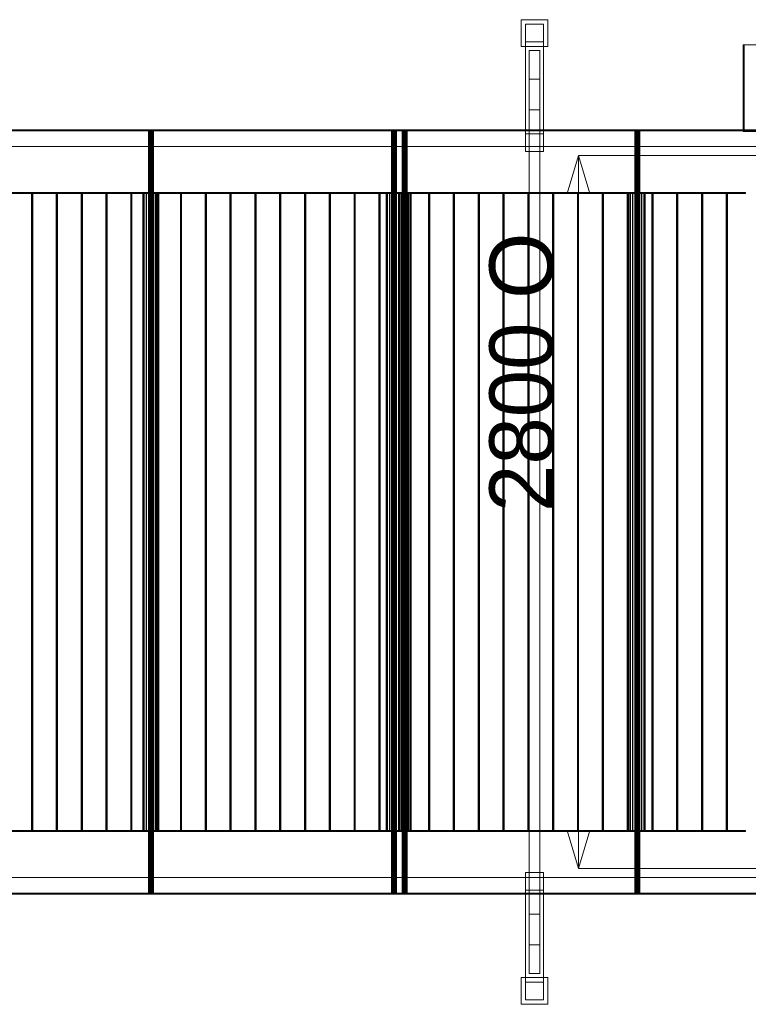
# Model space of a CAD drawing. Header units: millimetres. Extents: x -4738 to 65662, y -68080 to 6847.
# Tile 985 of 1056: x 37567 to 40428, y -19932 to -16068. Entities that reach past the tile are written whole.
import ezdxf

# ---------------------------------------------------------------- set-up
doc = ezdxf.new("R2010")
doc.units = ezdxf.units.MM
doc.layers.add('COTAS_O', color=1, linetype='Continuous', lineweight=0)
doc.layers.add('superior_C03', color=7, linetype='Continuous', lineweight=0)
doc.dimstyles.new('R19_100', dxfattribs={"dimtxt": 250, "dimasz": 150, "dimexe": 150, "dimexo": 80, "dimgap": 100, "dimtad": 1, "dimtih": 1, "dimtoh": 1, "dimdsep": 46, "dimcen": 0.09, "dimadec": 0, "dimazin": 0, "dimtfac": 1, "dimtdec": 4, "dimtofl": 0, "dimtmove": 0, "dimatfit": 3, "dimfxl": 1, "dimtolj": 1, "dimtzin": 0, "dimarcsym": 0})

# ---------------------------------------------------------------- blocks, each defined once
blk = doc.blocks.new('DIM_R31_43')
at = {"layer": 'COTAS_O'}
for p, q in [((39761.1, -16600), (39716.1, -16750)), ((40461.1, -16600), (39761.1, -16600)), ((39761.1, -19400), (39761.1, -16600)), ((39761.1, -16600), (39806.1, -16750)), ((39761.1, -19400), (39716.1, -19250)), ((39761.1, -19400), (39806.1, -19250)), ((40461.1, -19400), (39761.1, -19400))]:
    blk.add_line(p, q, dxfattribs=at)
blk.add_text('2800 O', height=250, rotation=90, dxfattribs=at).set_placement((39661.1, -18000))

msp = doc.modelspace()

# ---------------------------------------------------------------- linework, layer by layer
at = {"layer": 'superior_C03'}
for p, q in [((39535.744, -16172.5), (39535.744, -16067.5)), ((39535.744, -16067.5), (39640.744, -16067.5)), ((39640.744, -16067.5), (39640.744, -16172.5)), ((39553.244, -16155), (39553.244, -16085)), ((39553.244, -16085), (39623.244, -16085)), ((39553.244, -16085), (39553.244, -16515)), ((39623.244, -16085), (39623.244, -16155)), ((39623.244, -16515), (39623.244, -16085)), ((39623.244, -16155), (39553.244, -16155)), ((39553.244, -16585), (39553.244, -16155)), ((39623.244, -16155), (39623.244, -16585)), ((39640.744, -16172.5), (39535.744, -16172.5)), ((39567.244, -19811.2), (39567.244, -16188.8)), ((39567.244, -16188.8), (39609.244, -16188.8)), ((39609.244, -16188.8), (39609.244, -19811.2)), ((40778.395, -16166), (40408.102, -16166)), ((40408.102, -16166), (40408.102, -16506)), ((40411.695, -16166), (40408.102, -16166)), ((40411.695, -16506), (40411.695, -16166)), ((40411.695, -16166), (40781.988, -16166)), ((39567.244, -19699.4), (39567.244, -16300.6)), ((39567.244, -16300.6), (39609.244, -16300.6)), ((39609.244, -16300.6), (39609.244, -19699.4)), ((39567.244, -19579), (39567.244, -16421)), ((39567.244, -16421), (39609.244, -16421)), ((39609.244, -16421), (39609.244, -19579)), ((40608.274, -16500), (28914.796, -16500)), ((28915.695, -16500), (40609.173, -16500)), ((40719.664, -16500), (29026.186, -16500)), ((29027.084, -16500), (40720.563, -16500)), ((28914.796, -16504), (40608.274, -16504)), ((40720.563, -16504), (29027.084, -16504)), ((38072.091, -16504), (38071.973, -16504)), ((38071.973, -16504), (38073.357, -16504)), ((38071.973, -16504), (38071.973, -19496)), ((38073.692, -16504), (38072.091, -16504)), ((38072.091, -16504), (38072.091, -19496)), ((38073.357, -16504), (38076.031, -16504)), ((38073.357, -16504), (38073.357, -19496)), ((38076.533, -16504), (38073.692, -16504)), ((38073.692, -16504), (38073.692, -19496)), ((38076.031, -16504), (38079.589, -16504)), ((38076.031, -16504), (38076.031, -19496)), ((38080.181, -16504), (38076.533, -16504)), ((38076.533, -16504), (38076.533, -19496)), ((38079.589, -16504), (38083.489, -16504)), ((38079.589, -16504), (38079.589, -19496)), ((38084.081, -16504), (38080.181, -16504)), ((38080.181, -16504), (38080.181, -19496)), ((38083.489, -16504), (38087.138, -16504)), ((38083.489, -16504), (38083.489, -19496)), ((38087.639, -16504), (38084.081, -16504)), ((38084.081, -16504), (38084.081, -19496)), ((38087.138, -16504), (38089.979, -16504)), ((38087.138, -16504), (38087.138, -19496)), ((38090.314, -16504), (38087.639, -16504)), ((38087.639, -16504), (38087.639, -19496)), ((38089.979, -16504), (38091.58, -16504)), ((38089.979, -16504), (38089.979, -19496)), ((38091.697, -16504), (38090.314, -16504)), ((38090.314, -16504), (38090.314, -19496)), ((38091.58, -16504), (38091.697, -16504)), ((38091.58, -19496), (38091.58, -16504)), ((38091.697, -16504), (38091.697, -19496)), ((39027.058, -16504), (39026.94, -16504)), ((39026.94, -16504), (39028.324, -16504)), ((39026.94, -16504), (39026.94, -19496)), ((39028.659, -16504), (39027.058, -16504)), ((39027.058, -16504), (39027.058, -19496)), ((39028.324, -16504), (39030.999, -16504)), ((39028.324, -16504), (39028.324, -19496)), ((39031.5, -16504), (39028.659, -16504)), ((39028.659, -16504), (39028.659, -19496)), ((39030.999, -16504), (39034.557, -16504)), ((39030.999, -16504), (39030.999, -19496)), ((39035.148, -16504), (39031.5, -16504)), ((39031.5, -16504), (39031.5, -19496)), ((39034.557, -16504), (39038.457, -16504)), ((39034.557, -16504), (39034.557, -19496)), ((39039.048, -16504), (39035.148, -16504)), ((39035.148, -16504), (39035.148, -19496)), ((39038.457, -16504), (39042.105, -16504)), ((39038.457, -16504), (39038.457, -19496)), ((39042.606, -16504), (39039.048, -16504)), ((39039.048, -16504), (39039.048, -19496)), ((39042.105, -16504), (39044.946, -16504)), ((39042.105, -16504), (39042.105, -19496)), ((39045.281, -16504), (39042.606, -16504)), ((39042.606, -16504), (39042.606, -19496)), ((39044.946, -16504), (39046.547, -16504)), ((39044.946, -16504), (39044.946, -19496)), ((39046.665, -16504), (39045.281, -16504)), ((39045.281, -16504), (39045.281, -19496)), ((39046.547, -16504), (39046.665, -16504)), ((39046.547, -19496), (39046.547, -16504)), ((39046.665, -16504), (39046.665, -19496)), ((39069.054, -16504), (39068.936, -16504)), ((39068.936, -16504), (39070.32, -16504)), ((39068.936, -16504), (39068.936, -19496)), ((39070.655, -16504), (39069.054, -16504)), ((39069.054, -16504), (39069.054, -19496)), ((39070.32, -16504), (39072.994, -16504)), ((39070.32, -16504), (39070.32, -19496)), ((39073.496, -16504), (39070.655, -16504)), ((39070.655, -16504), (39070.655, -19496)), ((39072.994, -16504), (39076.553, -16504)), ((39072.994, -16504), (39072.994, -19496)), ((39077.144, -16504), (39073.496, -16504)), ((39073.496, -16504), (39073.496, -19496)), ((39076.553, -16504), (39080.453, -16504)), ((39076.553, -16504), (39076.553, -19496)), ((39081.044, -16504), (39077.144, -16504)), ((39077.144, -16504), (39077.144, -19496)), ((39080.453, -16504), (39084.101, -16504)), ((39080.453, -16504), (39080.453, -19496)), ((39084.602, -16504), (39081.044, -16504)), ((39081.044, -16504), (39081.044, -19496)), ((39084.101, -16504), (39086.942, -16504)), ((39084.101, -16504), (39084.101, -19496)), ((39087.277, -16504), (39084.602, -16504)), ((39084.602, -16504), (39084.602, -19496)), ((39086.942, -16504), (39088.543, -16504)), ((39086.942, -16504), (39086.942, -19496)), ((39088.661, -16504), (39087.277, -16504)), ((39087.277, -16504), (39087.277, -19496)), ((39088.543, -16504), (39088.661, -16504)), ((39088.543, -19496), (39088.543, -16504)), ((39088.661, -16504), (39088.661, -19496)), ((39623.244, -16515), (39553.244, -16515)), ((39553.244, -16515), (39553.244, -16585)), ((39623.244, -16585), (39623.244, -16515)), ((39982.025, -16504), (39981.908, -16504)), ((39981.908, -16504), (39983.291, -16504)), ((39981.908, -16504), (39981.908, -19496)), ((39983.627, -16504), (39982.025, -16504)), ((39982.025, -16504), (39982.025, -19496)), ((39983.291, -16504), (39985.966, -16504)), ((39983.291, -16504), (39983.291, -19496)), ((39986.467, -16504), (39983.627, -16504)), ((39983.627, -16504), (39983.627, -19496)), ((39985.966, -16504), (39989.524, -16504)), ((39985.966, -16504), (39985.966, -19496)), ((39990.116, -16504), (39986.467, -16504)), ((39986.467, -16504), (39986.467, -19496)), ((39989.524, -16504), (39993.424, -16504)), ((39989.524, -16504), (39989.524, -19496)), ((39994.016, -16504), (39990.116, -16504)), ((39990.116, -16504), (39990.116, -19496)), ((39993.424, -16504), (39997.072, -16504)), ((39993.424, -16504), (39993.424, -19496)), ((39997.574, -16504), (39994.016, -16504)), ((39994.016, -16504), (39994.016, -19496)), ((39997.072, -16504), (39999.913, -16504)), ((39997.072, -16504), (39997.072, -19496)), ((40000.248, -16504), (39997.574, -16504)), ((39997.574, -16504), (39997.574, -19496)), ((39999.913, -16504), (40001.514, -16504)), ((39999.913, -16504), (39999.913, -19496)), ((40001.632, -16504), (40000.248, -16504)), ((40000.248, -16504), (40000.248, -19496)), ((40001.514, -16504), (40001.632, -16504)), ((40001.514, -19496), (40001.514, -16504)), ((40001.632, -16504), (40001.632, -19496)), ((40408.102, -16506), (40778.395, -16506)), ((40408.102, -16506), (40411.695, -16506)), ((40781.988, -16506), (40411.695, -16506)), ((28914.796, -16565), (40608.274, -16565)), ((40609.173, -16565), (28915.695, -16565)), ((29026.186, -16565), (40719.664, -16565)), ((40720.563, -16565), (29027.084, -16565)), ((39553.244, -16585), (39623.244, -16585)), ((40393.962, -16746), (29046.416, -16746)), ((29046.416, -16750), (40393.962, -16750)), ((29069.323, -16746), (40416.869, -16746)), ((40416.869, -16750), (29069.323, -16750)), ((37613.981, -16750), (37612.871, -16750)), ((37612.871, -16750), (37613.187, -16750)), ((37612.871, -16750), (37612.871, -19250)), ((37613.187, -16750), (37614.745, -16750)), ((37613.187, -16750), (37613.187, -19250)), ((37615.868, -16750), (37613.981, -16750)), ((37613.981, -16750), (37613.981, -19250)), ((37614.745, -16750), (37616.632, -16750)), ((37614.745, -16750), (37614.745, -19250)), ((37617.426, -16750), (37615.868, -16750)), ((37615.868, -16750), (37615.868, -19250)), ((37616.632, -16750), (37617.743, -16750)), ((37616.632, -16750), (37616.632, -19250)), ((37617.743, -16750), (37617.426, -16750)), ((37617.426, -16750), (37617.426, -19250)), ((37617.743, -19250), (37617.743, -16750)), ((37711.427, -16750), (37710.316, -16750)), ((37710.316, -16750), (37710.633, -16750)), ((37710.316, -16750), (37710.316, -19250)), ((37710.633, -16750), (37712.191, -16750)), ((37710.633, -16750), (37710.633, -19250)), ((37713.314, -16750), (37711.427, -16750)), ((37711.427, -16750), (37711.427, -19250)), ((37712.191, -16750), (37714.078, -16750)), ((37712.191, -16750), (37712.191, -19250)), ((37714.872, -16750), (37713.314, -16750)), ((37713.314, -16750), (37713.314, -19250)), ((37714.078, -16750), (37715.188, -16750)), ((37714.078, -16750), (37714.078, -19250)), ((37715.188, -16750), (37714.872, -16750)), ((37714.872, -16750), (37714.872, -19250)), ((37715.188, -19250), (37715.188, -16750)), ((37808.872, -16750), (37807.762, -16750)), ((37807.762, -16750), (37808.078, -16750)), ((37807.762, -16750), (37807.762, -19250)), ((37808.078, -16750), (37809.637, -16750)), ((37808.078, -16750), (37808.078, -19250)), ((37810.759, -16750), (37808.872, -16750)), ((37808.872, -16750), (37808.872, -19250)), ((37809.637, -16750), (37811.524, -16750)), ((37809.637, -16750), (37809.637, -19250)), ((37812.318, -16750), (37810.759, -16750)), ((37810.759, -16750), (37810.759, -19250)), ((37811.524, -16750), (37812.634, -16750)), ((37811.524, -16750), (37811.524, -19250)), ((37812.634, -16750), (37812.318, -16750)), ((37812.318, -16750), (37812.318, -19250)), ((37812.634, -19250), (37812.634, -16750)), ((37906.318, -16750), (37905.208, -16750)), ((37905.208, -16750), (37905.524, -16750)), ((37905.208, -16750), (37905.208, -19250)), ((37905.524, -16750), (37907.082, -16750)), ((37905.524, -16750), (37905.524, -19250)), ((37908.205, -16750), (37906.318, -16750)), ((37906.318, -16750), (37906.318, -19250)), ((37907.082, -16750), (37908.969, -16750)), ((37907.082, -16750), (37907.082, -19250)), ((37909.763, -16750), (37908.205, -16750)), ((37908.205, -16750), (37908.205, -19250)), ((37908.969, -16750), (37910.08, -16750)), ((37908.969, -16750), (37908.969, -19250)), ((37910.08, -16750), (37909.763, -16750)), ((37909.763, -16750), (37909.763, -19250)), ((37910.08, -19250), (37910.08, -16750)), ((38003.764, -16750), (38002.653, -16750)), ((38002.653, -16750), (38002.97, -16750)), ((38002.653, -16750), (38002.653, -19250)), ((38002.97, -16750), (38004.528, -16750)), ((38002.97, -16750), (38002.97, -19250)), ((38005.651, -16750), (38003.764, -16750)), ((38003.764, -16750), (38003.764, -19250)), ((38004.528, -16750), (38006.415, -16750)), ((38004.528, -16750), (38004.528, -19250)), ((38007.209, -16750), (38005.651, -16750)), ((38005.651, -16750), (38005.651, -19250)), ((38006.415, -16750), (38007.525, -16750)), ((38006.415, -16750), (38006.415, -19250)), ((38007.525, -16750), (38007.209, -16750)), ((38007.209, -16750), (38007.209, -19250)), ((38007.525, -19250), (38007.525, -16750)), ((38050.653, -16750), (38050.276, -16750)), ((38050.276, -16750), (38054.704, -16750)), ((38050.276, -16750), (38050.276, -19250)), ((38055.776, -16750), (38050.653, -16750)), ((38050.653, -16750), (38050.653, -19250)), ((38054.704, -16750), (38063.263, -16750)), ((38054.704, -16750), (38054.704, -19250)), ((38064.867, -16750), (38055.776, -16750)), ((38055.776, -16750), (38055.776, -19250)), ((38063.263, -16750), (38074.649, -16750)), ((38063.263, -16750), (38063.263, -19250)), ((38076.542, -16750), (38064.867, -16750)), ((38064.867, -16750), (38064.867, -19250)), ((38074.649, -16750), (38087.129, -16750)), ((38074.649, -16750), (38074.649, -19250)), ((38089.022, -16750), (38076.542, -16750)), ((38076.542, -16750), (38076.542, -19250)), ((38087.129, -16750), (38098.803, -16750)), ((38087.129, -16750), (38087.129, -19250)), ((38100.408, -16750), (38089.022, -16750)), ((38089.022, -16750), (38089.022, -19250)), ((38098.803, -16750), (38107.894, -16750)), ((38098.803, -16750), (38098.803, -19250)), ((38101.209, -16750), (38100.099, -16750)), ((38100.099, -16750), (38100.415, -16750)), ((38100.099, -16750), (38100.099, -19250)), ((38108.966, -16750), (38100.408, -16750)), ((38100.408, -16750), (38100.408, -19250)), ((38100.415, -16750), (38101.974, -16750)), ((38100.415, -16750), (38100.415, -19250)), ((38103.096, -16750), (38101.209, -16750)), ((38101.209, -16750), (38101.209, -19250)), ((38101.974, -16750), (38103.861, -16750)), ((38101.974, -16750), (38101.974, -19250)), ((38104.655, -16750), (38103.096, -16750)), ((38103.096, -16750), (38103.096, -19250)), ((38103.861, -16750), (38104.971, -16750)), ((38103.861, -16750), (38103.861, -19250)), ((38104.971, -16750), (38104.655, -16750)), ((38104.655, -16750), (38104.655, -19250)), ((38104.971, -19250), (38104.971, -16750)), ((38107.894, -16750), (38113.018, -16750)), ((38107.894, -16750), (38107.894, -19250)), ((38113.394, -16750), (38108.966, -16750)), ((38108.966, -16750), (38108.966, -19250)), ((38113.018, -16750), (38113.394, -16750)), ((38113.018, -19250), (38113.018, -16750)), ((38113.394, -16750), (38113.394, -19250)), ((38198.655, -16750), (38197.544, -16750)), ((38197.544, -16750), (38197.861, -16750)), ((38197.544, -16750), (38197.544, -19250)), ((38197.861, -16750), (38199.419, -16750)), ((38197.861, -16750), (38197.861, -19250)), ((38200.542, -16750), (38198.655, -16750)), ((38198.655, -16750), (38198.655, -19250)), ((38199.419, -16750), (38201.306, -16750)), ((38199.419, -16750), (38199.419, -19250)), ((38202.1, -16750), (38200.542, -16750)), ((38200.542, -16750), (38200.542, -19250)), ((38201.306, -16750), (38202.417, -16750)), ((38201.306, -16750), (38201.306, -19250)), ((38202.417, -16750), (38202.1, -16750)), ((38202.1, -16750), (38202.1, -19250)), ((38202.417, -19250), (38202.417, -16750)), ((38296.101, -16750), (38294.99, -16750)), ((38294.99, -16750), (38295.307, -16750)), ((38294.99, -16750), (38294.99, -19250)), ((38295.307, -16750), (38296.865, -16750)), ((38295.307, -16750), (38295.307, -19250)), ((38297.988, -16750), (38296.101, -16750)), ((38296.101, -16750), (38296.101, -19250)), ((38296.865, -16750), (38298.752, -16750)), ((38296.865, -16750), (38296.865, -19250)), ((38299.546, -16750), (38297.988, -16750)), ((38297.988, -16750), (38297.988, -19250)), ((38298.752, -16750), (38299.862, -16750)), ((38298.752, -16750), (38298.752, -19250)), ((38299.862, -16750), (38299.546, -16750)), ((38299.546, -16750), (38299.546, -19250)), ((38299.862, -19250), (38299.862, -16750)), ((38393.546, -16750), (38392.436, -16750)), ((38392.436, -16750), (38392.752, -16750)), ((38392.436, -16750), (38392.436, -19250)), ((38392.752, -16750), (38394.31, -16750)), ((38392.752, -16750), (38392.752, -19250)), ((38395.433, -16750), (38393.546, -16750)), ((38393.546, -16750), (38393.546, -19250)), ((38394.31, -16750), (38396.198, -16750)), ((38394.31, -16750), (38394.31, -19250)), ((38396.992, -16750), (38395.433, -16750)), ((38395.433, -16750), (38395.433, -19250)), ((38396.198, -16750), (38397.308, -16750)), ((38396.198, -16750), (38396.198, -19250)), ((38397.308, -16750), (38396.992, -16750)), ((38396.992, -16750), (38396.992, -19250)), ((38397.308, -19250), (38397.308, -16750)), ((38490.992, -16750), (38489.881, -16750)), ((38489.881, -16750), (38490.198, -16750)), ((38489.881, -16750), (38489.881, -19250)), ((38490.198, -16750), (38491.756, -16750)), ((38490.198, -16750), (38490.198, -19250)), ((38492.879, -16750), (38490.992, -16750)), ((38490.992, -16750), (38490.992, -19250)), ((38491.756, -16750), (38493.643, -16750)), ((38491.756, -16750), (38491.756, -19250)), ((38494.437, -16750), (38492.879, -16750)), ((38492.879, -16750), (38492.879, -19250)), ((38493.643, -16750), (38494.754, -16750)), ((38493.643, -16750), (38493.643, -19250)), ((38494.754, -16750), (38494.437, -16750)), ((38494.437, -16750), (38494.437, -19250)), ((38494.754, -19250), (38494.754, -16750)), ((38588.438, -16750), (38587.327, -16750)), ((38587.327, -16750), (38587.644, -16750)), ((38587.327, -16750), (38587.327, -19250)), ((38587.644, -16750), (38589.202, -16750)), ((38587.644, -16750), (38587.644, -19250)), ((38590.325, -16750), (38588.438, -16750)), ((38588.438, -16750), (38588.438, -19250)), ((38589.202, -16750), (38591.089, -16750)), ((38589.202, -16750), (38589.202, -19250)), ((38591.883, -16750), (38590.325, -16750)), ((38590.325, -16750), (38590.325, -19250)), ((38591.089, -16750), (38592.199, -16750)), ((38591.089, -16750), (38591.089, -19250)), ((38592.199, -16750), (38591.883, -16750)), ((38591.883, -16750), (38591.883, -19250)), ((38592.199, -19250), (38592.199, -16750)), ((38685.883, -16750), (38684.773, -16750)), ((38684.773, -16750), (38685.089, -16750)), ((38684.773, -16750), (38684.773, -19250)), ((38685.089, -16750), (38686.647, -16750)), ((38685.089, -16750), (38685.089, -19250)), ((38687.77, -16750), (38685.883, -16750)), ((38685.883, -16750), (38685.883, -19250)), ((38686.647, -16750), (38688.534, -16750)), ((38686.647, -16750), (38686.647, -19250)), ((38689.328, -16750), (38687.77, -16750)), ((38687.77, -16750), (38687.77, -19250)), ((38688.534, -16750), (38689.645, -16750)), ((38688.534, -16750), (38688.534, -19250)), ((38689.645, -16750), (38689.328, -16750)), ((38689.328, -16750), (38689.328, -19250)), ((38689.645, -19250), (38689.645, -16750)), ((38783.329, -16750), (38782.218, -16750)), ((38782.218, -16750), (38782.535, -16750)), ((38782.218, -16750), (38782.218, -19250)), ((38782.535, -16750), (38784.093, -16750)), ((38782.535, -16750), (38782.535, -19250)), ((38785.216, -16750), (38783.329, -16750)), ((38783.329, -16750), (38783.329, -19250)), ((38784.093, -16750), (38785.98, -16750)), ((38784.093, -16750), (38784.093, -19250)), ((38786.774, -16750), (38785.216, -16750)), ((38785.216, -16750), (38785.216, -19250)), ((38785.98, -16750), (38787.091, -16750)), ((38785.98, -16750), (38785.98, -19250)), ((38787.091, -16750), (38786.774, -16750)), ((38786.774, -16750), (38786.774, -19250)), ((38787.091, -19250), (38787.091, -16750)), ((38880.775, -16750), (38879.664, -16750)), ((38879.664, -16750), (38879.981, -16750)), ((38879.664, -16750), (38879.664, -19250)), ((38879.981, -16750), (38881.539, -16750)), ((38879.981, -16750), (38879.981, -19250)), ((38882.662, -16750), (38880.775, -16750)), ((38880.775, -16750), (38880.775, -19250)), ((38881.539, -16750), (38883.426, -16750)), ((38881.539, -16750), (38881.539, -19250)), ((38884.22, -16750), (38882.662, -16750)), ((38882.662, -16750), (38882.662, -19250)), ((38883.426, -16750), (38884.536, -16750)), ((38883.426, -16750), (38883.426, -19250)), ((38884.536, -16750), (38884.22, -16750)), ((38884.22, -16750), (38884.22, -19250)), ((38884.536, -19250), (38884.536, -16750)), ((38978.22, -16750), (38977.11, -16750)), ((38977.11, -16750), (38977.426, -16750)), ((38977.11, -16750), (38977.11, -19250)), ((38977.426, -16750), (38978.984, -16750)), ((38977.426, -16750), (38977.426, -19250)), ((38980.107, -16750), (38978.22, -16750)), ((38978.22, -16750), (38978.22, -19250)), ((38978.984, -16750), (38980.871, -16750)), ((38978.984, -16750), (38978.984, -19250)), ((38981.665, -16750), (38980.107, -16750)), ((38980.107, -16750), (38980.107, -19250)), ((38980.871, -16750), (38981.982, -16750)), ((38980.871, -16750), (38980.871, -19250)), ((38981.982, -16750), (38981.665, -16750)), ((38981.665, -16750), (38981.665, -19250)), ((38981.982, -19250), (38981.982, -16750)), ((39005.62, -16750), (39005.243, -16750)), ((39005.243, -16750), (39009.672, -16750)), ((39005.243, -16750), (39005.243, -19250)), ((39010.744, -16750), (39005.62, -16750)), ((39005.62, -16750), (39005.62, -19250)), ((39009.672, -16750), (39018.23, -16750)), ((39009.672, -16750), (39009.672, -19250)), ((39019.835, -16750), (39010.744, -16750)), ((39010.744, -16750), (39010.744, -19250)), ((39018.23, -16750), (39029.616, -16750)), ((39018.23, -16750), (39018.23, -19250)), ((39031.509, -16750), (39019.835, -16750)), ((39019.835, -16750), (39019.835, -19250)), ((39029.616, -16750), (39042.096, -16750)), ((39029.616, -16750), (39029.616, -19250)), ((39043.989, -16750), (39031.509, -16750)), ((39031.509, -16750), (39031.509, -19250)), ((39042.096, -16750), (39053.77, -16750)), ((39042.096, -16750), (39042.096, -19250)), ((39055.375, -16750), (39043.989, -16750)), ((39043.989, -16750), (39043.989, -19250)), ((39053.77, -16750), (39062.861, -16750)), ((39053.77, -16750), (39053.77, -19250)), ((39054.437, -16750), (39054.143, -16750)), ((39054.143, -16750), (39057.602, -16750)), ((39054.143, -16750), (39054.143, -19250)), ((39058.44, -16750), (39054.437, -16750)), ((39054.437, -16750), (39054.437, -19250)), ((39063.934, -16750), (39055.375, -16750)), ((39055.375, -16750), (39055.375, -19250)), ((39057.602, -16750), (39064.289, -16750)), ((39057.602, -16750), (39057.602, -19250)), ((39065.542, -16750), (39058.44, -16750)), ((39058.44, -16750), (39058.44, -19250)), ((39062.861, -16750), (39067.985, -16750)), ((39062.861, -16750), (39062.861, -19250)), ((39068.362, -16750), (39063.934, -16750)), ((39063.934, -16750), (39063.934, -19250)), ((39064.289, -16750), (39073.184, -16750)), ((39064.289, -16750), (39064.289, -19250)), ((39074.663, -16750), (39065.542, -16750)), ((39065.542, -16750), (39065.542, -19250)), ((39067.985, -16750), (39068.362, -16750)), ((39067.985, -19250), (39067.985, -16750)), ((39068.362, -16750), (39068.362, -19250)), ((39073.184, -16750), (39082.934, -16750)), ((39073.184, -16750), (39073.184, -19250)), ((39075.666, -16750), (39074.555, -16750)), ((39074.555, -16750), (39074.872, -16750)), ((39074.555, -16750), (39074.555, -19250)), ((39084.413, -16750), (39074.663, -16750)), ((39074.663, -16750), (39074.663, -19250)), ((39074.872, -16750), (39076.43, -16750)), ((39074.872, -16750), (39074.872, -19250)), ((39077.553, -16750), (39075.666, -16750)), ((39075.666, -16750), (39075.666, -19250)), ((39076.43, -16750), (39078.317, -16750)), ((39076.43, -16750), (39076.43, -19250)), ((39079.111, -16750), (39077.553, -16750)), ((39077.553, -16750), (39077.553, -19250)), ((39078.317, -16750), (39079.428, -16750)), ((39078.317, -16750), (39078.317, -19250)), ((39079.428, -16750), (39079.111, -16750)), ((39079.111, -16750), (39079.111, -19250)), ((39079.428, -19250), (39079.428, -16750)), ((39082.934, -16750), (39092.054, -16750)), ((39082.934, -16750), (39082.934, -19250)), ((39093.308, -16750), (39084.413, -16750)), ((39084.413, -16750), (39084.413, -19250)), ((39092.054, -16750), (39099.157, -16750)), ((39092.054, -16750), (39092.054, -19250)), ((39099.994, -16750), (39093.308, -16750)), ((39093.308, -16750), (39093.308, -19250)), ((39099.157, -16750), (39103.16, -16750)), ((39099.157, -16750), (39099.157, -19250)), ((39103.454, -16750), (39099.994, -16750)), ((39099.994, -16750), (39099.994, -19250)), ((39103.16, -16750), (39103.454, -16750)), ((39103.16, -19250), (39103.16, -16750)), ((39103.454, -16750), (39103.454, -19250)), ((39173.112, -16750), (39172.001, -16750)), ((39172.001, -16750), (39172.318, -16750)), ((39172.001, -16750), (39172.001, -19250)), ((39172.318, -16750), (39173.876, -16750)), ((39172.318, -16750), (39172.318, -19250)), ((39174.999, -16750), (39173.112, -16750)), ((39173.112, -16750), (39173.112, -19250)), ((39173.876, -16750), (39175.763, -16750)), ((39173.876, -16750), (39173.876, -19250)), ((39176.557, -16750), (39174.999, -16750)), ((39174.999, -16750), (39174.999, -19250)), ((39175.763, -16750), (39176.873, -16750)), ((39175.763, -16750), (39175.763, -19250)), ((39176.873, -16750), (39176.557, -16750)), ((39176.557, -16750), (39176.557, -19250)), ((39176.873, -19250), (39176.873, -16750)), ((39270.557, -16750), (39269.447, -16750)), ((39269.447, -16750), (39269.763, -16750)), ((39269.447, -16750), (39269.447, -19250)), ((39269.763, -16750), (39271.321, -16750)), ((39269.763, -16750), (39269.763, -19250)), ((39272.444, -16750), (39270.557, -16750)), ((39270.557, -16750), (39270.557, -19250)), ((39271.321, -16750), (39273.208, -16750)), ((39271.321, -16750), (39271.321, -19250)), ((39274.002, -16750), (39272.444, -16750)), ((39272.444, -16750), (39272.444, -19250)), ((39273.208, -16750), (39274.319, -16750)), ((39273.208, -16750), (39273.208, -19250)), ((39274.319, -16750), (39274.002, -16750)), ((39274.002, -16750), (39274.002, -19250)), ((39274.319, -19250), (39274.319, -16750)), ((39368.003, -16750), (39366.892, -16750)), ((39366.892, -16750), (39367.209, -16750)), ((39366.892, -16750), (39366.892, -19250)), ((39367.209, -16750), (39368.767, -16750)), ((39367.209, -16750), (39367.209, -19250)), ((39369.89, -16750), (39368.003, -16750)), ((39368.003, -16750), (39368.003, -19250)), ((39368.767, -16750), (39370.654, -16750)), ((39368.767, -16750), (39368.767, -19250)), ((39371.448, -16750), (39369.89, -16750)), ((39369.89, -16750), (39369.89, -19250)), ((39370.654, -16750), (39371.765, -16750)), ((39370.654, -16750), (39370.654, -19250)), ((39371.765, -16750), (39371.448, -16750)), ((39371.448, -16750), (39371.448, -19250)), ((39371.765, -19250), (39371.765, -16750)), ((39465.448, -16750), (39464.338, -16750)), ((39464.338, -16750), (39464.654, -16750)), ((39464.338, -16750), (39464.338, -19250)), ((39464.654, -16750), (39466.213, -16750)), ((39464.654, -16750), (39464.654, -19250)), ((39467.336, -16750), (39465.448, -16750)), ((39465.448, -16750), (39465.448, -19250)), ((39466.213, -16750), (39468.1, -16750)), ((39466.213, -16750), (39466.213, -19250)), ((39468.894, -16750), (39467.336, -16750)), ((39467.336, -16750), (39467.336, -19250)), ((39468.1, -16750), (39469.21, -16750)), ((39468.1, -16750), (39468.1, -19250)), ((39469.21, -16750), (39468.894, -16750)), ((39468.894, -16750), (39468.894, -19250)), ((39469.21, -19250), (39469.21, -16750)), ((39562.894, -16750), (39561.784, -16750)), ((39561.784, -16750), (39562.1, -16750)), ((39561.784, -16750), (39561.784, -19250)), ((39562.1, -16750), (39563.658, -16750)), ((39562.1, -16750), (39562.1, -19250)), ((39564.781, -16750), (39562.894, -16750)), ((39562.894, -16750), (39562.894, -19250)), ((39563.658, -16750), (39565.545, -16750)), ((39563.658, -16750), (39563.658, -19250)), ((39566.339, -16750), (39564.781, -16750)), ((39564.781, -16750), (39564.781, -19250)), ((39565.545, -16750), (39566.656, -16750)), ((39565.545, -16750), (39565.545, -19250)), ((39566.656, -16750), (39566.339, -16750)), ((39566.339, -16750), (39566.339, -19250)), ((39566.656, -19250), (39566.656, -16750)), ((39660.34, -16750), (39659.229, -16750)), ((39659.229, -16750), (39659.546, -16750)), ((39659.229, -16750), (39659.229, -19250)), ((39659.546, -16750), (39661.104, -16750)), ((39659.546, -16750), (39659.546, -19250)), ((39662.227, -16750), (39660.34, -16750)), ((39660.34, -16750), (39660.34, -19250)), ((39661.104, -16750), (39662.991, -16750)), ((39661.104, -16750), (39661.104, -19250)), ((39663.785, -16750), (39662.227, -16750)), ((39662.227, -16750), (39662.227, -19250)), ((39662.991, -16750), (39664.102, -16750)), ((39662.991, -16750), (39662.991, -19250)), ((39664.102, -16750), (39663.785, -16750)), ((39663.785, -16750), (39663.785, -19250)), ((39664.102, -19250), (39664.102, -16750)), ((39757.785, -16750), (39756.675, -16750)), ((39756.675, -16750), (39756.991, -16750)), ((39756.675, -16750), (39756.675, -19250)), ((39756.991, -16750), (39758.55, -16750)), ((39756.991, -16750), (39756.991, -19250)), ((39759.672, -16750), (39757.785, -16750)), ((39757.785, -16750), (39757.785, -19250)), ((39758.55, -16750), (39760.437, -16750)), ((39758.55, -16750), (39758.55, -19250)), ((39761.231, -16750), (39759.672, -16750)), ((39759.672, -16750), (39759.672, -19250)), ((39760.437, -16750), (39761.547, -16750)), ((39760.437, -16750), (39760.437, -19250)), ((39761.547, -16750), (39761.231, -16750)), ((39761.231, -16750), (39761.231, -19250)), ((39761.547, -19250), (39761.547, -16750)), ((39855.231, -16750), (39854.121, -16750)), ((39854.121, -16750), (39854.437, -16750)), ((39854.121, -16750), (39854.121, -19250)), ((39854.437, -16750), (39855.995, -16750)), ((39854.437, -16750), (39854.437, -19250)), ((39857.118, -16750), (39855.231, -16750)), ((39855.231, -16750), (39855.231, -19250)), ((39855.995, -16750), (39857.882, -16750)), ((39855.995, -16750), (39855.995, -19250)), ((39858.676, -16750), (39857.118, -16750)), ((39857.118, -16750), (39857.118, -19250)), ((39857.882, -16750), (39858.993, -16750)), ((39857.882, -16750), (39857.882, -19250)), ((39858.993, -16750), (39858.676, -16750)), ((39858.676, -16750), (39858.676, -19250)), ((39858.993, -19250), (39858.993, -16750)), ((39952.677, -16750), (39951.566, -16750)), ((39951.566, -16750), (39951.883, -16750)), ((39951.566, -16750), (39951.566, -19250)), ((39951.883, -16750), (39953.441, -16750)), ((39951.883, -16750), (39951.883, -19250)), ((39954.564, -16750), (39952.677, -16750)), ((39952.677, -16750), (39952.677, -19250)), ((39953.441, -16750), (39955.328, -16750)), ((39953.441, -16750), (39953.441, -19250)), ((39956.122, -16750), (39954.564, -16750)), ((39954.564, -16750), (39954.564, -19250)), ((39955.328, -16750), (39956.438, -16750)), ((39955.328, -16750), (39955.328, -19250)), ((39956.438, -16750), (39956.122, -16750)), ((39956.122, -16750), (39956.122, -19250)), ((39956.438, -19250), (39956.438, -16750)), ((39960.587, -16750), (39960.211, -16750)), ((39960.211, -16750), (39964.639, -16750)), ((39960.211, -16750), (39960.211, -19250)), ((39965.711, -16750), (39960.587, -16750)), ((39960.587, -16750), (39960.587, -19250)), ((39964.639, -16750), (39973.197, -16750)), ((39964.639, -16750), (39964.639, -19250)), ((39974.802, -16750), (39965.711, -16750)), ((39965.711, -16750), (39965.711, -19250)), ((39973.197, -16750), (39984.583, -16750)), ((39973.197, -16750), (39973.197, -19250)), ((39986.476, -16750), (39974.802, -16750)), ((39974.802, -16750), (39974.802, -19250)), ((39984.583, -16750), (39997.064, -16750)), ((39984.583, -16750), (39984.583, -19250)), ((39998.956, -16750), (39986.476, -16750)), ((39986.476, -16750), (39986.476, -19250)), ((39997.064, -16750), (40008.738, -16750)), ((39997.064, -16750), (39997.064, -19250)), ((40010.342, -16750), (39998.956, -16750)), ((39998.956, -16750), (39998.956, -19250)), ((40008.738, -16750), (40017.829, -16750)), ((40008.738, -16750), (40008.738, -19250)), ((40018.901, -16750), (40010.342, -16750)), ((40010.342, -16750), (40010.342, -19250)), ((40017.829, -16750), (40022.953, -16750)), ((40017.829, -16750), (40017.829, -19250)), ((40023.329, -16750), (40018.901, -16750)), ((40018.901, -16750), (40018.901, -19250)), ((40022.953, -16750), (40023.329, -16750)), ((40022.953, -19250), (40022.953, -16750)), ((40023.329, -16750), (40023.329, -19250)), ((40050.122, -16750), (40049.012, -16750)), ((40049.012, -16750), (40049.328, -16750)), ((40049.012, -16750), (40049.012, -19250)), ((40049.328, -16750), (40050.887, -16750)), ((40049.328, -16750), (40049.328, -19250)), ((40052.009, -16750), (40050.122, -16750)), ((40050.122, -16750), (40050.122, -19250)), ((40050.887, -16750), (40052.774, -16750)), ((40050.887, -16750), (40050.887, -19250)), ((40053.568, -16750), (40052.009, -16750)), ((40052.009, -16750), (40052.009, -19250)), ((40052.774, -16750), (40053.884, -16750)), ((40052.774, -16750), (40052.774, -19250)), ((40053.884, -16750), (40053.568, -16750)), ((40053.568, -16750), (40053.568, -19250)), ((40053.884, -19250), (40053.884, -16750)), ((40147.568, -16750), (40146.458, -16750)), ((40146.458, -16750), (40146.774, -16750)), ((40146.458, -16750), (40146.458, -19250)), ((40146.774, -16750), (40148.332, -16750)), ((40146.774, -16750), (40146.774, -19250)), ((40149.455, -16750), (40147.568, -16750)), ((40147.568, -16750), (40147.568, -19250)), ((40148.332, -16750), (40150.219, -16750)), ((40148.332, -16750), (40148.332, -19250)), ((40151.013, -16750), (40149.455, -16750)), ((40149.455, -16750), (40149.455, -19250)), ((40150.219, -16750), (40151.33, -16750)), ((40150.219, -16750), (40150.219, -19250)), ((40151.33, -16750), (40151.013, -16750)), ((40151.013, -16750), (40151.013, -19250)), ((40151.33, -19250), (40151.33, -16750)), ((40245.014, -16750), (40243.903, -16750)), ((40243.903, -16750), (40244.22, -16750)), ((40243.903, -16750), (40243.903, -19250)), ((40244.22, -16750), (40245.778, -16750)), ((40244.22, -16750), (40244.22, -19250)), ((40246.901, -16750), (40245.014, -16750)), ((40245.014, -16750), (40245.014, -19250)), ((40245.778, -16750), (40247.665, -16750)), ((40245.778, -16750), (40245.778, -19250)), ((40248.459, -16750), (40246.901, -16750)), ((40246.901, -16750), (40246.901, -19250)), ((40247.665, -16750), (40248.775, -16750)), ((40247.665, -16750), (40247.665, -19250)), ((40248.775, -16750), (40248.459, -16750)), ((40248.459, -16750), (40248.459, -19250)), ((40248.775, -19250), (40248.775, -16750)), ((40342.459, -16750), (40341.349, -16750)), ((40341.349, -16750), (40341.665, -16750)), ((40341.349, -16750), (40341.349, -19250)), ((40341.665, -16750), (40343.224, -16750)), ((40341.665, -16750), (40341.665, -19250)), ((40344.346, -16750), (40342.459, -16750)), ((40342.459, -16750), (40342.459, -19250)), ((40343.224, -16750), (40345.111, -16750)), ((40343.224, -16750), (40343.224, -19250)), ((40345.905, -16750), (40344.346, -16750)), ((40344.346, -16750), (40344.346, -19250)), ((40345.111, -16750), (40346.221, -16750)), ((40345.111, -16750), (40345.111, -19250)), ((40346.221, -16750), (40345.905, -16750)), ((40345.905, -16750), (40345.905, -19250)), ((40346.221, -19250), (40346.221, -16750)), ((40393.962, -16750), (40393.962, -16746)), ((40393.962, -16746), (40416.869, -16746)), ((40416.869, -16750), (40393.962, -16750)), ((40416.869, -16746), (40416.869, -16750)), ((40393.962, -19250), (29046.416, -19250)), ((29046.416, -19254), (40393.962, -19254)), ((29069.323, -19250), (40416.869, -19250)), ((40416.869, -19254), (29069.323, -19254)), ((37613.187, -19250), (37612.871, -19250)), ((37612.871, -19250), (37613.981, -19250)), ((37614.745, -19250), (37613.187, -19250)), ((37613.981, -19250), (37615.868, -19250)), ((37616.632, -19250), (37614.745, -19250)), ((37615.868, -19250), (37617.426, -19250)), ((37617.743, -19250), (37616.632, -19250)), ((37617.426, -19250), (37617.743, -19250)), ((37710.633, -19250), (37710.316, -19250)), ((37710.316, -19250), (37711.427, -19250)), ((37712.191, -19250), (37710.633, -19250)), ((37711.427, -19250), (37713.314, -19250)), ((37714.078, -19250), (37712.191, -19250)), ((37713.314, -19250), (37714.872, -19250)), ((37715.188, -19250), (37714.078, -19250)), ((37714.872, -19250), (37715.188, -19250)), ((37808.078, -19250), (37807.762, -19250)), ((37807.762, -19250), (37808.872, -19250)), ((37809.637, -19250), (37808.078, -19250)), ((37808.872, -19250), (37810.759, -19250)), ((37811.524, -19250), (37809.637, -19250)), ((37810.759, -19250), (37812.318, -19250)), ((37812.634, -19250), (37811.524, -19250)), ((37812.318, -19250), (37812.634, -19250)), ((37905.524, -19250), (37905.208, -19250)), ((37905.208, -19250), (37906.318, -19250)), ((37907.082, -19250), (37905.524, -19250)), ((37906.318, -19250), (37908.205, -19250)), ((37908.969, -19250), (37907.082, -19250)), ((37908.205, -19250), (37909.763, -19250)), ((37910.08, -19250), (37908.969, -19250)), ((37909.763, -19250), (37910.08, -19250)), ((38002.97, -19250), (38002.653, -19250)), ((38002.653, -19250), (38003.764, -19250)), ((38004.528, -19250), (38002.97, -19250)), ((38003.764, -19250), (38005.651, -19250)), ((38006.415, -19250), (38004.528, -19250)), ((38005.651, -19250), (38007.209, -19250)), ((38007.525, -19250), (38006.415, -19250)), ((38007.209, -19250), (38007.525, -19250)), ((38054.704, -19250), (38050.276, -19250)), ((38050.276, -19250), (38050.653, -19250)), ((38050.653, -19250), (38055.776, -19250)), ((38063.263, -19250), (38054.704, -19250)), ((38055.776, -19250), (38064.867, -19250)), ((38074.649, -19250), (38063.263, -19250)), ((38064.867, -19250), (38076.542, -19250)), ((38087.129, -19250), (38074.649, -19250)), ((38076.542, -19250), (38089.022, -19250)), ((38098.803, -19250), (38087.129, -19250)), ((38089.022, -19250), (38100.408, -19250)), ((38107.894, -19250), (38098.803, -19250)), ((38100.415, -19250), (38100.099, -19250)), ((38100.099, -19250), (38101.209, -19250)), ((38100.408, -19250), (38108.966, -19250)), ((38101.974, -19250), (38100.415, -19250)), ((38101.209, -19250), (38103.096, -19250)), ((38103.861, -19250), (38101.974, -19250)), ((38103.096, -19250), (38104.655, -19250)), ((38104.971, -19250), (38103.861, -19250)), ((38104.655, -19250), (38104.971, -19250)), ((38113.018, -19250), (38107.894, -19250)), ((38108.966, -19250), (38113.394, -19250)), ((38113.394, -19250), (38113.018, -19250)), ((38197.861, -19250), (38197.544, -19250)), ((38197.544, -19250), (38198.655, -19250)), ((38199.419, -19250), (38197.861, -19250)), ((38198.655, -19250), (38200.542, -19250)), ((38201.306, -19250), (38199.419, -19250)), ((38200.542, -19250), (38202.1, -19250)), ((38202.417, -19250), (38201.306, -19250)), ((38202.1, -19250), (38202.417, -19250)), ((38295.307, -19250), (38294.99, -19250)), ((38294.99, -19250), (38296.101, -19250)), ((38296.865, -19250), (38295.307, -19250)), ((38296.101, -19250), (38297.988, -19250)), ((38298.752, -19250), (38296.865, -19250)), ((38297.988, -19250), (38299.546, -19250)), ((38299.862, -19250), (38298.752, -19250)), ((38299.546, -19250), (38299.862, -19250)), ((38392.752, -19250), (38392.436, -19250)), ((38392.436, -19250), (38393.546, -19250)), ((38394.31, -19250), (38392.752, -19250)), ((38393.546, -19250), (38395.433, -19250)), ((38396.198, -19250), (38394.31, -19250)), ((38395.433, -19250), (38396.992, -19250)), ((38397.308, -19250), (38396.198, -19250)), ((38396.992, -19250), (38397.308, -19250)), ((38490.198, -19250), (38489.881, -19250)), ((38489.881, -19250), (38490.992, -19250)), ((38491.756, -19250), (38490.198, -19250)), ((38490.992, -19250), (38492.879, -19250)), ((38493.643, -19250), (38491.756, -19250)), ((38492.879, -19250), (38494.437, -19250)), ((38494.754, -19250), (38493.643, -19250)), ((38494.437, -19250), (38494.754, -19250)), ((38587.644, -19250), (38587.327, -19250)), ((38587.327, -19250), (38588.438, -19250)), ((38589.202, -19250), (38587.644, -19250)), ((38588.438, -19250), (38590.325, -19250)), ((38591.089, -19250), (38589.202, -19250)), ((38590.325, -19250), (38591.883, -19250)), ((38592.199, -19250), (38591.089, -19250)), ((38591.883, -19250), (38592.199, -19250)), ((38685.089, -19250), (38684.773, -19250)), ((38684.773, -19250), (38685.883, -19250)), ((38686.647, -19250), (38685.089, -19250)), ((38685.883, -19250), (38687.77, -19250)), ((38688.534, -19250), (38686.647, -19250)), ((38687.77, -19250), (38689.328, -19250)), ((38689.645, -19250), (38688.534, -19250)), ((38689.328, -19250), (38689.645, -19250)), ((38782.535, -19250), (38782.218, -19250)), ((38782.218, -19250), (38783.329, -19250)), ((38784.093, -19250), (38782.535, -19250)), ((38783.329, -19250), (38785.216, -19250)), ((38785.98, -19250), (38784.093, -19250)), ((38785.216, -19250), (38786.774, -19250)), ((38787.091, -19250), (38785.98, -19250)), ((38786.774, -19250), (38787.091, -19250)), ((38879.981, -19250), (38879.664, -19250)), ((38879.664, -19250), (38880.775, -19250)), ((38881.539, -19250), (38879.981, -19250)), ((38880.775, -19250), (38882.662, -19250)), ((38883.426, -19250), (38881.539, -19250)), ((38882.662, -19250), (38884.22, -19250)), ((38884.536, -19250), (38883.426, -19250)), ((38884.22, -19250), (38884.536, -19250)), ((38977.426, -19250), (38977.11, -19250)), ((38977.11, -19250), (38978.22, -19250)), ((38978.984, -19250), (38977.426, -19250)), ((38978.22, -19250), (38980.107, -19250)), ((38980.871, -19250), (38978.984, -19250)), ((38980.107, -19250), (38981.665, -19250)), ((38981.982, -19250), (38980.871, -19250)), ((38981.665, -19250), (38981.982, -19250)), ((39009.672, -19250), (39005.243, -19250)), ((39005.243, -19250), (39005.62, -19250)), ((39005.62, -19250), (39010.744, -19250)), ((39018.23, -19250), (39009.672, -19250)), ((39010.744, -19250), (39019.835, -19250)), ((39029.616, -19250), (39018.23, -19250)), ((39019.835, -19250), (39031.509, -19250)), ((39042.096, -19250), (39029.616, -19250)), ((39031.509, -19250), (39043.989, -19250)), ((39053.77, -19250), (39042.096, -19250)), ((39043.989, -19250), (39055.375, -19250)), ((39062.861, -19250), (39053.77, -19250)), ((39057.602, -19250), (39054.143, -19250)), ((39054.143, -19250), (39054.437, -19250)), ((39054.437, -19250), (39058.44, -19250)), ((39055.375, -19250), (39063.934, -19250)), ((39064.289, -19250), (39057.602, -19250)), ((39058.44, -19250), (39065.542, -19250)), ((39067.985, -19250), (39062.861, -19250)), ((39063.934, -19250), (39068.362, -19250)), ((39073.184, -19250), (39064.289, -19250)), ((39065.542, -19250), (39074.663, -19250)), ((39068.362, -19250), (39067.985, -19250)), ((39082.934, -19250), (39073.184, -19250)), ((39074.872, -19250), (39074.555, -19250)), ((39074.555, -19250), (39075.666, -19250)), ((39074.663, -19250), (39084.413, -19250)), ((39076.43, -19250), (39074.872, -19250)), ((39075.666, -19250), (39077.553, -19250)), ((39078.317, -19250), (39076.43, -19250)), ((39077.553, -19250), (39079.111, -19250)), ((39079.428, -19250), (39078.317, -19250)), ((39079.111, -19250), (39079.428, -19250)), ((39092.054, -19250), (39082.934, -19250)), ((39084.413, -19250), (39093.308, -19250)), ((39099.157, -19250), (39092.054, -19250)), ((39093.308, -19250), (39099.994, -19250)), ((39103.16, -19250), (39099.157, -19250)), ((39099.994, -19250), (39103.454, -19250)), ((39103.454, -19250), (39103.16, -19250)), ((39172.318, -19250), (39172.001, -19250)), ((39172.001, -19250), (39173.112, -19250)), ((39173.876, -19250), (39172.318, -19250)), ((39173.112, -19250), (39174.999, -19250)), ((39175.763, -19250), (39173.876, -19250)), ((39174.999, -19250), (39176.557, -19250)), ((39176.873, -19250), (39175.763, -19250)), ((39176.557, -19250), (39176.873, -19250)), ((39269.763, -19250), (39269.447, -19250)), ((39269.447, -19250), (39270.557, -19250)), ((39271.321, -19250), (39269.763, -19250)), ((39270.557, -19250), (39272.444, -19250)), ((39273.208, -19250), (39271.321, -19250)), ((39272.444, -19250), (39274.002, -19250)), ((39274.319, -19250), (39273.208, -19250)), ((39274.002, -19250), (39274.319, -19250)), ((39367.209, -19250), (39366.892, -19250)), ((39366.892, -19250), (39368.003, -19250)), ((39368.767, -19250), (39367.209, -19250)), ((39368.003, -19250), (39369.89, -19250)), ((39370.654, -19250), (39368.767, -19250)), ((39369.89, -19250), (39371.448, -19250)), ((39371.765, -19250), (39370.654, -19250)), ((39371.448, -19250), (39371.765, -19250)), ((39464.654, -19250), (39464.338, -19250)), ((39464.338, -19250), (39465.448, -19250)), ((39466.213, -19250), (39464.654, -19250)), ((39465.448, -19250), (39467.336, -19250)), ((39468.1, -19250), (39466.213, -19250)), ((39467.336, -19250), (39468.894, -19250)), ((39469.21, -19250), (39468.1, -19250)), ((39468.894, -19250), (39469.21, -19250)), ((39562.1, -19250), (39561.784, -19250)), ((39561.784, -19250), (39562.894, -19250)), ((39563.658, -19250), (39562.1, -19250)), ((39562.894, -19250), (39564.781, -19250)), ((39565.545, -19250), (39563.658, -19250)), ((39564.781, -19250), (39566.339, -19250)), ((39566.656, -19250), (39565.545, -19250)), ((39566.339, -19250), (39566.656, -19250)), ((39659.546, -19250), (39659.229, -19250)), ((39659.229, -19250), (39660.34, -19250)), ((39661.104, -19250), (39659.546, -19250)), ((39660.34, -19250), (39662.227, -19250)), ((39662.991, -19250), (39661.104, -19250)), ((39662.227, -19250), (39663.785, -19250)), ((39664.102, -19250), (39662.991, -19250)), ((39663.785, -19250), (39664.102, -19250)), ((39756.991, -19250), (39756.675, -19250)), ((39756.675, -19250), (39757.785, -19250)), ((39758.55, -19250), (39756.991, -19250)), ((39757.785, -19250), (39759.672, -19250)), ((39760.437, -19250), (39758.55, -19250)), ((39759.672, -19250), (39761.231, -19250)), ((39761.547, -19250), (39760.437, -19250)), ((39761.231, -19250), (39761.547, -19250)), ((39854.437, -19250), (39854.121, -19250)), ((39854.121, -19250), (39855.231, -19250)), ((39855.995, -19250), (39854.437, -19250)), ((39855.231, -19250), (39857.118, -19250)), ((39857.882, -19250), (39855.995, -19250)), ((39857.118, -19250), (39858.676, -19250)), ((39858.993, -19250), (39857.882, -19250)), ((39858.676, -19250), (39858.993, -19250)), ((39951.883, -19250), (39951.566, -19250)), ((39951.566, -19250), (39952.677, -19250)), ((39953.441, -19250), (39951.883, -19250)), ((39952.677, -19250), (39954.564, -19250)), ((39955.328, -19250), (39953.441, -19250)), ((39954.564, -19250), (39956.122, -19250)), ((39956.438, -19250), (39955.328, -19250)), ((39956.122, -19250), (39956.438, -19250)), ((39964.639, -19250), (39960.211, -19250)), ((39960.211, -19250), (39960.587, -19250)), ((39960.587, -19250), (39965.711, -19250)), ((39973.197, -19250), (39964.639, -19250)), ((39965.711, -19250), (39974.802, -19250)), ((39984.583, -19250), (39973.197, -19250)), ((39974.802, -19250), (39986.476, -19250)), ((39997.064, -19250), (39984.583, -19250)), ((39986.476, -19250), (39998.956, -19250)), ((40008.738, -19250), (39997.064, -19250)), ((39998.956, -19250), (40010.342, -19250)), ((40017.829, -19250), (40008.738, -19250)), ((40010.342, -19250), (40018.901, -19250)), ((40022.953, -19250), (40017.829, -19250)), ((40018.901, -19250), (40023.329, -19250)), ((40023.329, -19250), (40022.953, -19250)), ((40049.328, -19250), (40049.012, -19250)), ((40049.012, -19250), (40050.122, -19250)), ((40050.887, -19250), (40049.328, -19250)), ((40050.122, -19250), (40052.009, -19250)), ((40052.774, -19250), (40050.887, -19250)), ((40052.009, -19250), (40053.568, -19250)), ((40053.884, -19250), (40052.774, -19250)), ((40053.568, -19250), (40053.884, -19250)), ((40146.774, -19250), (40146.458, -19250)), ((40146.458, -19250), (40147.568, -19250)), ((40148.332, -19250), (40146.774, -19250)), ((40147.568, -19250), (40149.455, -19250)), ((40150.219, -19250), (40148.332, -19250)), ((40149.455, -19250), (40151.013, -19250)), ((40151.33, -19250), (40150.219, -19250)), ((40151.013, -19250), (40151.33, -19250)), ((40244.22, -19250), (40243.903, -19250)), ((40243.903, -19250), (40245.014, -19250)), ((40245.778, -19250), (40244.22, -19250)), ((40245.014, -19250), (40246.901, -19250)), ((40247.665, -19250), (40245.778, -19250)), ((40246.901, -19250), (40248.459, -19250)), ((40248.775, -19250), (40247.665, -19250)), ((40248.459, -19250), (40248.775, -19250)), ((40341.665, -19250), (40341.349, -19250)), ((40341.349, -19250), (40342.459, -19250)), ((40343.224, -19250), (40341.665, -19250)), ((40342.459, -19250), (40344.346, -19250)), ((40345.111, -19250), (40343.224, -19250)), ((40344.346, -19250), (40345.905, -19250)), ((40346.221, -19250), (40345.111, -19250)), ((40345.905, -19250), (40346.221, -19250)), ((40393.962, -19254), (40393.962, -19250)), ((40393.962, -19250), (40416.869, -19250)), ((40416.869, -19254), (40393.962, -19254)), ((40416.869, -19250), (40416.869, -19254)), ((40608.274, -19435), (28914.796, -19435)), ((28915.695, -19435), (40609.173, -19435)), ((40719.664, -19435), (29026.186, -19435)), ((29027.084, -19435), (40720.563, -19435)), ((39623.244, -19415), (39553.244, -19415)), ((39553.244, -19415), (39553.244, -19485)), ((39553.244, -19845), (39553.244, -19415)), ((39623.244, -19485), (39623.244, -19415)), ((39623.244, -19415), (39623.244, -19845)), ((40608.274, -19496), (28914.796, -19496)), ((28914.796, -19500), (40608.274, -19500)), ((40609.173, -19500), (28915.695, -19500)), ((29026.186, -19500), (40719.664, -19500)), ((29027.084, -19496), (40720.563, -19496)), ((40720.563, -19500), (29027.084, -19500)), ((38073.357, -19496), (38071.973, -19496)), ((38071.973, -19496), (38072.091, -19496)), ((38072.091, -19496), (38073.692, -19496)), ((38076.031, -19496), (38073.357, -19496)), ((38073.692, -19496), (38076.533, -19496)), ((38079.589, -19496), (38076.031, -19496)), ((38076.533, -19496), (38080.181, -19496)), ((38083.489, -19496), (38079.589, -19496)), ((38080.181, -19496), (38084.081, -19496)), ((38087.138, -19496), (38083.489, -19496)), ((38084.081, -19496), (38087.639, -19496)), ((38089.979, -19496), (38087.138, -19496)), ((38087.639, -19496), (38090.314, -19496)), ((38091.58, -19496), (38089.979, -19496)), ((38090.314, -19496), (38091.697, -19496)), ((38091.697, -19496), (38091.58, -19496)), ((39028.324, -19496), (39026.94, -19496)), ((39026.94, -19496), (39027.058, -19496)), ((39027.058, -19496), (39028.659, -19496)), ((39030.999, -19496), (39028.324, -19496)), ((39028.659, -19496), (39031.5, -19496)), ((39034.557, -19496), (39030.999, -19496)), ((39031.5, -19496), (39035.148, -19496)), ((39038.457, -19496), (39034.557, -19496)), ((39035.148, -19496), (39039.048, -19496)), ((39042.105, -19496), (39038.457, -19496)), ((39039.048, -19496), (39042.606, -19496)), ((39044.946, -19496), (39042.105, -19496)), ((39042.606, -19496), (39045.281, -19496)), ((39046.547, -19496), (39044.946, -19496)), ((39045.281, -19496), (39046.665, -19496)), ((39046.665, -19496), (39046.547, -19496)), ((39070.32, -19496), (39068.936, -19496)), ((39068.936, -19496), (39069.054, -19496)), ((39069.054, -19496), (39070.655, -19496)), ((39072.994, -19496), (39070.32, -19496)), ((39070.655, -19496), (39073.496, -19496)), ((39076.553, -19496), (39072.994, -19496)), ((39073.496, -19496), (39077.144, -19496)), ((39080.453, -19496), (39076.553, -19496)), ((39077.144, -19496), (39081.044, -19496)), ((39084.101, -19496), (39080.453, -19496)), ((39081.044, -19496), (39084.602, -19496)), ((39086.942, -19496), (39084.101, -19496)), ((39084.602, -19496), (39087.277, -19496)), ((39088.543, -19496), (39086.942, -19496)), ((39087.277, -19496), (39088.661, -19496)), ((39088.661, -19496), (39088.543, -19496)), ((39553.244, -19485), (39623.244, -19485)), ((39553.244, -19485), (39553.244, -19915)), ((39623.244, -19915), (39623.244, -19485)), ((39983.291, -19496), (39981.908, -19496)), ((39981.908, -19496), (39982.025, -19496)), ((39982.025, -19496), (39983.627, -19496)), ((39985.966, -19496), (39983.291, -19496)), ((39983.627, -19496), (39986.467, -19496)), ((39989.524, -19496), (39985.966, -19496)), ((39986.467, -19496), (39990.116, -19496)), ((39993.424, -19496), (39989.524, -19496)), ((39990.116, -19496), (39994.016, -19496)), ((39997.072, -19496), (39993.424, -19496)), ((39994.016, -19496), (39997.574, -19496)), ((39999.913, -19496), (39997.072, -19496)), ((39997.574, -19496), (40000.248, -19496)), ((40001.514, -19496), (39999.913, -19496)), ((40000.248, -19496), (40001.632, -19496)), ((40001.632, -19496), (40001.514, -19496)), ((39609.244, -19579), (39567.244, -19579)), ((39609.244, -19699.4), (39567.244, -19699.4)), ((39609.244, -19811.2), (39567.244, -19811.2)), ((39535.744, -19932.5), (39535.744, -19827.5)), ((39535.744, -19827.5), (39640.744, -19827.5)), ((39553.244, -19915), (39553.244, -19845)), ((39553.244, -19845), (39623.244, -19845)), ((39623.244, -19845), (39623.244, -19915)), ((39640.744, -19827.5), (39640.744, -19932.5)), ((39640.744, -19932.5), (39535.744, -19932.5)), ((39623.244, -19915), (39553.244, -19915))]:
    msp.add_line(p, q, dxfattribs=at)

# ---------------------------------------------------------------- dimensions: what is measured, and where the dimension line sits
at = {"layer": 'COTAS_O'}
dim = msp.add_aligned_dim(p1=(40461.134, -19400), p2=(40461.134, -16600), distance=700, text='<> O', dimstyle='R19_100', dxfattribs=at)
dim.commit()
dim.dimension.update_dxf_attribs({"geometry": 'DIM_R31_43', "text_midpoint": (39761.134, -18000)})

doc.saveas('drawing.dxf')
